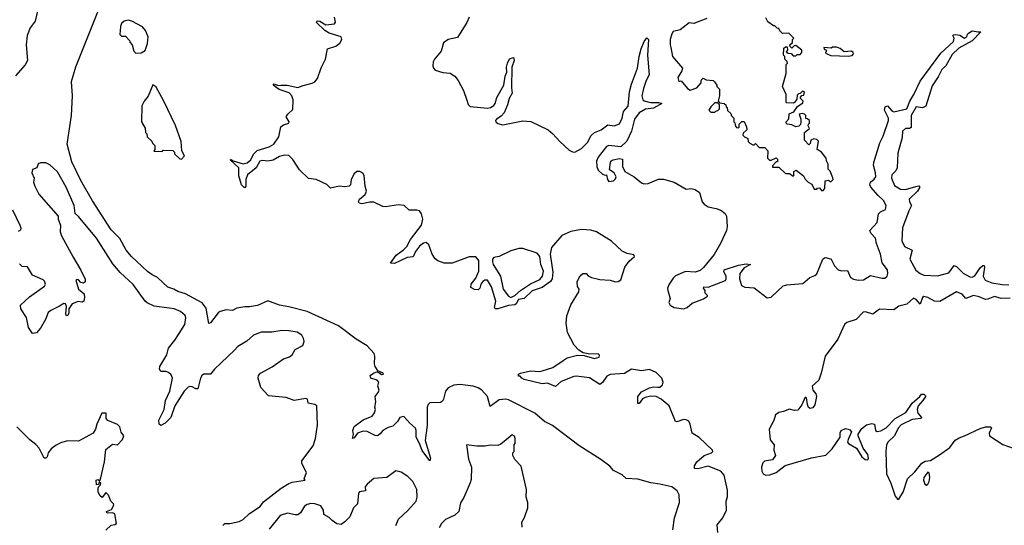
# Model space of a CAD drawing. Extents: x 2293139 to 2515392, y 824115 to 1006937.
# Tile 374 of 417: x 2482836 to 2490370, y 861220 to 865087. Entities that reach past the tile are written whole.
import ezdxf

# ---------------------------------------------------------------- set-up
doc = ezdxf.new("R2010")
doc.units = 0

msp = doc.modelspace()

# ---------------------------------------------------------------- linework, layer by layer
at = {"layer": '0CON10XD'}
for points in [[(2482993.2, 865245), (2482954.3, 865075), (2482916.8, 865025), (2482892.1, 864965), (2482886.4, 864893.6), (2482894.7, 864775), (2482877.8, 864742.2), (2482805, 864658.1)], [(2487832.5, 861185), (2487846.7, 861276.7), (2487884.5, 861395), (2487882.4, 861452.4), (2487867.5, 861485), (2487825, 861513.6), (2487735, 861535.6), (2487665, 861544.2), (2487565, 861572.9), (2487477.5, 861577.5), (2487445.6, 861605.6), (2487379.6, 861639.5), (2487352.4, 861672.4), (2487283.6, 861723.6), (2487115, 861831.4), (2486913, 861983), (2486851.2, 862015), (2486778.8, 862078.8), (2486575, 862180), (2486555, 862185.5), (2486505, 862180.5), (2486435, 862130), (2486414.5, 862205), (2486373.1, 862255), (2486345, 862272.3), (2486305, 862283.4), (2486205, 862298.2), (2486157.4, 862292.6), (2486115, 862272.9), (2486093.1, 862245), (2486080, 862185), (2486070.9, 862169.1), (2486055, 862159.2), (2485975, 862158), (2485960.6, 862145), (2485952.7, 862125), (2485953.2, 861985), (2485937.8, 861867.8), (2485980, 861735), (2485975, 861713.3), (2485915, 861792.5), (2485896.2, 861845), (2485869.5, 861895), (2485869.7, 861945), (2485864.2, 861964.2), (2485820.5, 862000.5), (2485775, 862051.2), (2485745, 862045.8), (2485726.5, 862013.5), (2485690.4, 861979.5), (2485655, 861967.5), (2485615.5, 861944.5), (2485595, 861918.6), (2485575, 861905.6), (2485555, 861906.7), (2485495, 861937.7), (2485465, 861941.1), (2485420, 861925), (2485395, 861890), (2485383.3, 861883.3), (2485390, 861915), (2485386.1, 861946.1), (2485396, 861975), (2485465, 862027.5), (2485534.1, 862055.9), (2485550.8, 862079.2), (2485558.8, 862105), (2485553.3, 862125), (2485561.2, 862165), (2485556.2, 862205), (2485580, 862235), (2485586.7, 862255), (2485576, 862285), (2485583.3, 862315), (2485570.7, 862330.7), (2485523.3, 862345), (2485517.5, 862365), (2485542.5, 862385), (2485565, 862393.3), (2485585, 862390), (2485603.6, 862373.6), (2485620, 862375), (2485615, 862386.2), (2485580, 862400), (2485556.7, 862435), (2485550, 862455), (2485554, 862515), (2485549.2, 862535), (2485495, 862593.1), (2485410.8, 862645), (2485276.2, 862746.2), (2485035, 862854.7), (2484895, 862890.8), (2484823, 862903.1), (2484735, 862936.2), (2484655, 862901.2), (2484595, 862891.1), (2484558.3, 862891.7), (2484498.1, 862881.9), (2484465, 862864.3), (2484415, 862868.6), (2484370, 862855), (2484355, 862844), (2484295, 862768), (2484284.2, 862764.2), (2484261.9, 862881.9), (2484232.2, 862922.2), (2484105, 862990), (2484045, 863007.5), (2484015, 863026.5), (2483970.5, 863040.5), (2483891.5, 863115), (2483848.9, 863135), (2483815, 863162.1), (2483692.7, 863275), (2483650, 863325), (2483602.9, 863412.9), (2483535, 863480), (2483392.5, 863702.5), (2483305, 863857.5), (2483235, 863998.8), (2483199.4, 864135), (2483233.3, 864355), (2483239.1, 864505), (2483231.5, 864615), (2483265, 864726.7), (2483470, 865235)], [(2487445, 863317.4), (2487365, 863393.1), (2487248.8, 863465), (2487206.2, 863476.2), (2487135, 863481.6), (2487053.2, 863466.8), (2486984.4, 863435.6), (2486904.7, 863345), (2486895.3, 863295), (2486915.4, 863155), (2486909.6, 863105), (2486898.5, 863085), (2486835, 863039.2), (2486756, 863014), (2486697.1, 862955), (2486653.8, 862946.2), (2486635.8, 862915), (2486625, 862907.5), (2486575, 862901.4), (2486495, 862876), (2486475, 862876.7), (2486468.8, 862885), (2486480, 862935), (2486446.9, 863045), (2486415, 863094), (2486395, 863095.8), (2486380, 863085), (2486364.2, 863065), (2486355.9, 863034.1), (2486345, 863021.2), (2486315, 863022.9), (2486287.7, 863037.7), (2486291.5, 863065), (2486325, 863109.4), (2486349, 863165), (2486348.2, 863245), (2486325, 863273.6), (2486275, 863274.4), (2486145, 863225.7), (2486083.8, 863223.8), (2486035, 863241.9), (2486015, 863259.3), (2485992.4, 863295), (2485965.8, 863365), (2485945, 863382.1), (2485925, 863378.5), (2485895.6, 863354.4), (2485865.3, 863315), (2485846.8, 863273.2), (2485800.6, 863269.4), (2485705, 863221.9), (2485673.3, 863225), (2485716.9, 863285), (2485773.8, 863326.2), (2485797.2, 863352.8), (2485826.8, 863405), (2485911.2, 863515), (2485920.5, 863560.5), (2485911.6, 863601.6), (2485895, 863624.4), (2485875, 863631.5), (2485815, 863630.6), (2485776.9, 863666.9), (2485735, 863670.4), (2485635, 863654.6), (2485615, 863657.9), (2485545, 863690.4), (2485515, 863691.8), (2485455, 863679.4), (2485433.8, 863685), (2485428.8, 863695), (2485435, 863713.3), (2485479.5, 863750.5), (2485489.1, 863775), (2485478.8, 863815), (2485472.1, 863895), (2485462.1, 863912.1), (2485438, 863925), (2485415, 863925.5), (2485395, 863908.1), (2485373.1, 863865), (2485367.1, 863822.9), (2485357.5, 863815), (2485325, 863810), (2485280, 863815), (2485215, 863799.4), (2485185, 863825.6), (2485105, 863863.8), (2485045, 863873.1), (2484977.5, 863937.5), (2484926.6, 864016.6), (2484895, 864048.2), (2484865, 864051.9), (2484825, 864041.3), (2484775, 864013.3), (2484735, 864005.9), (2484695, 864010), (2484674.5, 864005), (2484645, 863952.9), (2484579.5, 863900.5), (2484566.2, 863865), (2484566.9, 863813.1), (2484555, 863801.2), (2484533.8, 863825), (2484513.2, 863893.2), (2484512.5, 863955), (2484447.5, 864015), (2484455, 864018), (2484468.8, 864008.8), (2484545, 863985.3), (2484577, 863993), (2484604.3, 864015.7), (2484625, 864058.9), (2484654.3, 864085.7), (2484745, 864114.2), (2484781.8, 864135), (2484817.9, 864192.1), (2484835, 864267.5), (2484855, 864283.1), (2484895, 864296.7), (2484898.6, 864305), (2484874.3, 864345), (2484887.1, 864365), (2484925, 864400), (2484929.7, 864475), (2484918, 864505), (2484896.9, 864526.9), (2484822.1, 864552.1), (2484776.7, 864585), (2484784.2, 864595.8), (2484813.9, 864583.9), (2484833.8, 864586.2), (2484882.5, 864585), (2484965, 864568.6), (2485005, 864584.4), (2485075, 864600.4), (2485095, 864612.1), (2485113.7, 864636.3), (2485141.7, 864718.3), (2485176.1, 864783.9), (2485192, 864865), (2485255, 864884.6), (2485285, 864907.9), (2485300.4, 864935), (2485294.6, 864954.6), (2485205, 864984.2), (2485171.2, 865005), (2485106.2, 865065), (2485112, 865078), (2485133.9, 865076.1), (2485178.8, 865048.8), (2485245, 865054.2), (2485253.2, 865066.8), (2485244.7, 865105)], [(2486274, 865105), (2486258.4, 865065), (2486185, 864950), (2486115, 864934.5), (2486079.3, 864910.7), (2486061.1, 864845), (2486010, 864785), (2486000.9, 864765), (2485997.8, 864735), (2486001.4, 864715), (2486015, 864701.5), (2486074.1, 864684.1), (2486128.9, 864678.9), (2486165.9, 864655.9), (2486192, 864622), (2486231.9, 864545), (2486258, 864472), (2486267.3, 864437.3), (2486283.1, 864423.1), (2486415, 864410.7), (2486438, 864415), (2486465, 864431.1), (2486474.5, 864445), (2486487.7, 864492.3), (2486539.5, 864585), (2486551.4, 864655), (2486563.8, 864685), (2486562, 864725), (2486568.8, 864755), (2486583.6, 864786.4), (2486615, 864797.5), (2486618.6, 864775), (2486602, 864725), (2486600, 864565), (2486604.6, 864525), (2486580.8, 864485), (2486568.2, 864435), (2486542.9, 864375), (2486521.1, 864348.9), (2486483.5, 864325), (2486476.7, 864315), (2486478.1, 864305), (2486495, 864292), (2486533.6, 864283.6), (2486687, 864313), (2486748, 864308), (2486880.8, 864245), (2486915.3, 864215.3), (2486967.7, 864155), (2487039.9, 864089.9), (2487065, 864075.3), (2487085, 864073.1), (2487135, 864101.6), (2487181.1, 864148.9), (2487209.8, 864200.2), (2487234.5, 864225.5), (2487285, 864244.7), (2487335, 864284.1), (2487385, 864275.8), (2487425, 864289.5), (2487445.8, 864334.2), (2487456, 864385), (2487491.1, 864425), (2487501.5, 864535), (2487516.1, 864593.9), (2487564.4, 864715.6), (2487576.6, 864805), (2487591.8, 864865), (2487615, 864921.2), (2487635, 864948.8), (2487646.9, 864935), (2487640, 864815), (2487651.8, 864665), (2487628.9, 864621), (2487609.8, 864560.2), (2487595.2, 864505), (2487604.7, 864475), (2487615, 864465.5), (2487662.7, 864452.7), (2487724.4, 864454.4), (2487750, 864445), (2487685, 864409.6), (2487625, 864402), (2487574.9, 864375.1), (2487540.7, 864325), (2487516.7, 864235), (2487482, 864158), (2487435, 864115.8), (2487345, 864124.5), (2487325, 864117.5), (2487261.3, 864035), (2487250.6, 864005), (2487251.2, 863965), (2487262, 863935), (2487295, 863906), (2487315, 863897.5), (2487325, 863900), (2487333.8, 863865), (2487345, 863850), (2487380, 863855), (2487395, 863870), (2487400, 863885), (2487385, 863916.7), (2487348.3, 863938.3), (2487356, 863995), (2487362.9, 864007.1), (2487377.5, 864015), (2487425, 864026.2), (2487449.6, 864019.5), (2487447.5, 863965), (2487465.6, 863925), (2487536.7, 863885), (2487595, 863838.2), (2487611.8, 863831.7), (2487645.8, 863835), (2487723.2, 863866.8), (2487763.1, 863866.9), (2487843.1, 863845), (2487935, 863791.2), (2487975, 863796.5), (2488005, 863788.2), (2488036.4, 863766.4), (2488058.8, 863695), (2488072.5, 863675), (2488105, 863654.7), (2488164.3, 863644.3), (2488200.4, 863630.4), (2488233.5, 863605), (2488243.5, 863585), (2488250.5, 863505), (2488244.6, 863475.4), (2488198.5, 863375), (2488149.8, 863290.2), (2488068.6, 863191.4), (2488042, 863168), (2488004.2, 863155.8), (2487929.5, 863160.5), (2487855, 863129.1), (2487835, 863110.9), (2487805.4, 863065), (2487793.8, 863035), (2487795.4, 863015.5), (2487813.3, 862955), (2487802.9, 862925), (2487812.5, 862905), (2487845, 862886.9), (2487915, 862876), (2487944.1, 862885.9), (2487980.4, 862919.5), (2488067.7, 862952.3), (2488098.3, 862971.7), (2488098.3, 862978.3), (2488080, 862995), (2488080, 863015), (2488067.5, 863035), (2488070, 863045), (2488105, 863042.5), (2488236.3, 863093.7), (2488242.5, 863105), (2488241.4, 863125), (2488225, 863160), (2488226.7, 863175), (2488335, 863210.3), (2488395, 863219.2), (2488427.5, 863215), (2488380.6, 863189.4), (2488346.1, 863145), (2488342.9, 863105), (2488358.6, 863055), (2488385, 863041.1), (2488455, 863037.1), (2488555, 862960), (2488585.5, 862965), (2488678.9, 863051.1), (2488705, 863059.7), (2488829.3, 863070.7), (2488881.2, 863115), (2488919.2, 863130.8), (2488935.3, 863144.7), (2488981.1, 863255), (2488993.1, 863266.9), (2489005, 863269.1), (2489044.6, 863254.6), (2489069.7, 863205), (2489097.8, 863175), (2489125, 863165.4), (2489170, 863170), (2489193.2, 863115), (2489215, 863102.6), (2489255, 863095.2), (2489293.1, 863096.9), (2489345, 863131.6), (2489435, 863109.2), (2489455, 863111.4), (2489472.7, 863125), (2489478.6, 863145), (2489475.2, 863175), (2489435, 863227.9), (2489423.1, 863295), (2489391.2, 863375), (2489384.8, 863415), (2489348.5, 863455), (2489341.8, 863475), (2489398, 863535), (2489406.7, 863603.3), (2489421.3, 863618.7), (2489461.9, 863635), (2489466, 863665), (2489446.6, 863705), (2489405, 863741.3), (2489348.8, 863805), (2489340.4, 863825), (2489345.2, 863844.8), (2489375, 863866.5), (2489386.8, 863885), (2489385.3, 863914.7), (2489369.4, 863975), (2489370.8, 863995), (2489416.2, 864145), (2489444.1, 864195), (2489482.7, 864315), (2489483.1, 864335), (2489453.1, 864395), (2489458.2, 864421.8), (2489475, 864427.9), (2489510.4, 864390.4), (2489525, 864382.7), (2489624.7, 864405.3), (2489646.2, 864465), (2489677.1, 864515), (2489725, 864615.7), (2489885, 864831.4), (2489980.7, 864919.3), (2489986.2, 864945), (2489976.7, 864965), (2489980, 864970), (2489996.2, 864973.8), (2490028.3, 864968.3), (2490065, 864946.7), (2490082.5, 864955), (2490087.5, 864975), (2490096.7, 864985), (2490125, 865001.2), (2490170, 864995), (2490190, 864995), (2490123.3, 864925), (2490021.9, 864868.1), (2489970, 864820), (2489921.8, 864735), (2489892.3, 864705), (2489865, 864650.6), (2489818.6, 864581.5), (2489769.5, 864425), (2489745, 864414.1), (2489695, 864420), (2489657, 864355), (2489657.3, 864262.7), (2489645, 864255.5), (2489614.8, 864255.2), (2489591.9, 864235), (2489587.7, 864185), (2489554.7, 864065.3), (2489551.1, 863955), (2489539.7, 863930.3), (2489509.1, 863900.9), (2489506.4, 863875), (2489529.6, 863819.6), (2489575, 863791.8), (2489615, 863788.8), (2489691.8, 863811.8), (2489716, 863816), (2489724.4, 863805), (2489704.6, 863775), (2489641.1, 863715), (2489643.8, 863695), (2489660.9, 863665), (2489639.8, 863625), (2489591.4, 863495), (2489584.7, 863395), (2489605, 863352.5), (2489664.6, 863324.6), (2489647.6, 863255), (2489692.6, 863172.6), (2489725, 863146.7), (2489754.4, 863134.4), (2489858.7, 863128.7), (2489945, 863150), (2489985, 863207.1), (2490005, 863200.5), (2490055, 863147.3), (2490105, 863120.9), (2490125, 863119.1), (2490145, 863127.3), (2490185, 863188.8), (2490205, 863206.5), (2490215, 863208), (2490217.9, 863195), (2490207.5, 863125), (2490222.9, 863095), (2490275, 863074.7), (2490352.9, 863062.9)], [(2488093, 865097), (2487995, 865056.7), (2487958.3, 865061.7), (2487890.7, 865009.3), (2487835, 864996.2), (2487825, 864980), (2487814.2, 864935.8), (2487812, 864895), (2487817.5, 864875), (2487830, 864805), (2487907.5, 864715), (2487903.3, 864696.7), (2487872.5, 864645), (2487880, 864615), (2487898.3, 864618.3), (2487945, 864560), (2487965, 864547.5), (2488017.5, 864565), (2488050, 864605), (2488050, 864625), (2488065, 864640), (2488087.5, 864627.5), (2488141.7, 864621.7), (2488153, 864613), (2488170, 864585), (2488170, 864575), (2488190, 864555), (2488190, 864505), (2488180, 864465), (2488191.7, 864451.7), (2488227, 864447), (2488240, 864435), (2488241.7, 864421.7), (2488250, 864415), (2488251.7, 864391.7), (2488278.3, 864368.3), (2488281.7, 864351.7), (2488300, 864335), (2488300, 864305), (2488308.3, 864298.3), (2488313, 864273), (2488321.7, 864261.7), (2488335, 864260), (2488340, 864265), (2488341.7, 864288.3), (2488361.7, 864308.3), (2488378.3, 864308.3), (2488397, 864267), (2488400, 864245), (2488371.7, 864218.3), (2488370, 864205), (2488381.7, 864191.7), (2488408.3, 864178.3), (2488410, 864155), (2488421.7, 864141.7), (2488445, 864130), (2488455, 864130), (2488465, 864140), (2488495, 864110), (2488538.3, 864108.3), (2488560, 864085), (2488558.3, 864028.3), (2488573, 864013), (2488587, 864013), (2488625, 864030), (2488635, 864020), (2488635, 864000), (2488625, 864000), (2488595, 863970), (2488595, 863960), (2488645, 863960), (2488695, 863910), (2488725, 863910), (2488755, 863890), (2488760, 863895), (2488760, 863925), (2488777, 863937), (2488833, 863893), (2488847, 863867), (2488870, 863845), (2488898.3, 863828.3), (2488915, 863790), (2488935, 863790), (2488941.7, 863798.3), (2488955, 863800), (2488971.7, 863781.7), (2488985, 863780), (2488997.5, 863795), (2489000, 863855), (2489025, 863860), (2489035, 863850), (2489045, 863850), (2489060, 863865), (2489057, 863877), (2489038.3, 863928.3), (2489023, 863943), (2489021.7, 863981.7), (2489008.3, 864008.3), (2489007, 864027), (2488970, 864075), (2488937.5, 864095), (2488947, 864157), (2488935, 864170), (2488913, 864177), (2488890, 864165), (2488885, 864140), (2488875, 864130), (2488840, 864165), (2488840, 864225), (2488880, 864255), (2488870, 864275), (2488871.7, 864288.3), (2488880, 864295), (2488880, 864315), (2488865, 864330), (2488851.7, 864331.7), (2488850, 864355), (2488840, 864365), (2488825, 864370), (2488800, 864365), (2488812.5, 864325), (2488812.5, 864305), (2488810, 864285), (2488798.3, 864271.7), (2488775, 864267.5), (2488745, 864283.3), (2488708.3, 864288.3), (2488700, 864295), (2488700, 864305), (2488721.7, 864328.3), (2488723.3, 864366.7), (2488758.3, 864381.7), (2488787, 864423), (2488828.3, 864451.7), (2488830, 864465), (2488810, 864485), (2488810, 864495), (2488821.7, 864508.3), (2488835, 864510), (2488840, 864535), (2488825, 864540), (2488808.3, 864521.7), (2488795, 864520), (2488785, 864510), (2488781.7, 864478.3), (2488765, 864452.5), (2488755, 864447.5), (2488705, 864450), (2488700, 864455), (2488700, 864515), (2488672.5, 864575), (2488700, 864675), (2488700, 864745), (2488710, 864755), (2488708.3, 864768.3), (2488690, 864785), (2488690, 864805), (2488680, 864815), (2488681.7, 864868.3), (2488695, 864880), (2488708.3, 864878.3), (2488710, 864855), (2488701.7, 864841.7), (2488715, 864830), (2488738.3, 864828.3), (2488755, 864810), (2488775, 864810), (2488785, 864820), (2488808.3, 864821.7), (2488820, 864835), (2488820, 864855), (2488775, 864890), (2488761.7, 864888.3), (2488745, 864870), (2488731.7, 864881.7), (2488730, 864895), (2488748.3, 864911.7), (2488750, 864935), (2488760, 864945), (2488720, 864985), (2488671.7, 864981.7), (2488651.7, 865001.7), (2488645, 865020), (2488631.7, 865021.7), (2488615, 865040), (2488605, 865040), (2488560.7, 865070.7), (2488545, 865100)], [(2483725, 864830), (2483765, 864832.5), (2483795, 864852.5), (2483814.3, 864905.7), (2483818.1, 864955), (2483799.2, 865005), (2483775, 865031.2), (2483695, 865076.2), (2483665, 865083.8), (2483635, 865076.7), (2483615, 865057.5), (2483606.7, 865035), (2483603, 864973), (2483615, 864960), (2483645, 864960), (2483680, 864925), (2483680, 864915), (2483697.5, 864895), (2483710, 864845), (2483725, 864830)], [(2489175, 864807.5), (2489205, 864813.3), (2489216.2, 864825), (2489213.3, 864835), (2489200, 864845), (2489145, 864840), (2489115, 864867.5), (2489085, 864877.5), (2489055, 864877.5), (2489045, 864870), (2488990, 864875), (2488991.7, 864861.7), (2489010, 864855), (2489001.7, 864831.7), (2489043, 864813), (2489175, 864807.5)], [(2484075, 864020), (2484097.5, 864045), (2484077.5, 864085), (2484072, 864155), (2484027.6, 864277.6), (2483938, 864465), (2483876.7, 864575), (2483855, 864590), (2483818.3, 864501.7), (2483787.5, 864465), (2483770.7, 864429.3), (2483767.5, 864305), (2483797, 864257), (2483800, 864225), (2483810, 864215), (2483811.7, 864191.7), (2483848.3, 864158.3), (2483851.7, 864141.7), (2483870, 864125), (2483870, 864095), (2483861.7, 864081.7), (2483925, 864080), (2483935, 864090), (2484007, 864087), (2484020, 864075), (2484021.7, 864061.7), (2484061.7, 864021.7), (2484075, 864020)], [(2488155, 864380), (2488161.7, 864388.3), (2488178.3, 864391.7), (2488190, 864405), (2488190, 864435), (2488175, 864450), (2488155, 864450), (2488125, 864420), (2488110, 864395), (2488125, 864380), (2488155, 864380)], [(2484479.2, 862560.8), (2484325.6, 862414.4), (2484295, 862376.2), (2484245, 862376), (2484232.2, 862367.8), (2484220, 862345), (2484200, 862265), (2484185, 862264.2), (2484155, 862280), (2484138.7, 862281.3), (2484125, 862275.6), (2484095, 862246.7), (2484023.8, 862135), (2483993.1, 862045), (2483949.1, 862000.9), (2483915, 861983.8), (2483902.9, 861995), (2483901.4, 862025), (2483942.2, 862105), (2483952.3, 862175), (2483984, 862245), (2484004.6, 862345), (2483995, 862370.6), (2483975, 862388.5), (2483955, 862395.6), (2483915, 862397.5), (2483906.7, 862415), (2483908, 862435), (2483962, 862525), (2483975.6, 862575), (2484024.3, 862635), (2484056.4, 862686.4), (2484098.5, 862755), (2484107.7, 862807.7), (2484101.2, 862825), (2484065.6, 862855.6), (2484017.5, 862875), (2483865, 862896.7), (2483811.7, 862921.7), (2483795.5, 862935.6), (2483705, 863061.4), (2483604.5, 863154.5), (2483548.7, 863218.7), (2483423.6, 863415), (2483285, 863582.5), (2483260, 863605), (2483251.8, 863665), (2483192.1, 863805), (2483125, 863924), (2483066.8, 863976.8), (2483035, 863992), (2482995, 863993.3), (2482977.5, 863985), (2482967.5, 863955), (2482935, 863942.5), (2482928.8, 863915), (2482946, 863875), (2482942.9, 863845), (2482951.4, 863815), (2482982.1, 863752.1), (2483130, 863585), (2483130.3, 863560.3), (2483148, 863515), (2483146.7, 863465), (2483156, 863435), (2483245, 863270), (2483305, 863172.5), (2483337, 863103), (2483337, 863083), (2483325, 863072.5), (2483305, 863077.5), (2483285, 863098.8), (2483275, 863101.2), (2483266.7, 863095), (2483286.2, 863025), (2483329.8, 862989.8), (2483332.8, 862962.8), (2483326.4, 862933.6), (2483315, 862927.9), (2483282.9, 862932.9), (2483237.2, 862915), (2483211.4, 862875), (2483212.3, 862845), (2483205, 862824.4), (2483195, 862823.5), (2483188.8, 862835), (2483194.5, 862894.5), (2483187.1, 862915), (2483175, 862917.8), (2483140.6, 862895), (2483075, 862863.9), (2483053.1, 862846.9), (2483033.3, 862795), (2482995, 862729.2), (2482965, 862692.5), (2482935, 862687.5), (2482903.4, 862733.4), (2482888.7, 862808.7), (2482845.8, 862875.8), (2482842, 862905), (2482912.4, 862967.6), (2483025, 863050), (2483032.5, 863065), (2483025, 863086.2), (2483015, 863097.5), (2482933.6, 863133.6), (2482895, 863197.5), (2482855, 863200), (2482835, 863220)], [(2482781.9, 863631.9), (2482836.2, 863515), (2482844, 863495), (2482842.5, 863477.5), (2482825, 863467.5)], [(2486595, 862962.5), (2486625, 862977.5), (2486667.5, 863015), (2486745, 863067.5), (2486815, 863099.2), (2486837.5, 863125), (2486844.4, 863165), (2486824.3, 863215), (2486815, 863276.2), (2486795, 863300.6), (2486685, 863336.7), (2486655, 863337.5), (2486595, 863319.7), (2486505, 863275.6), (2486465, 863267.1), (2486455, 863256.2), (2486452.5, 863235), (2486458.1, 863215), (2486516.2, 863125), (2486535.8, 863025), (2486575, 862972.5), (2486595, 862962.5)], [(2488177.3, 861165), (2488172, 861225), (2488215, 861277.5), (2488243.6, 861335), (2488242.8, 861405), (2488250.7, 861439.3), (2488251.1, 861488.9), (2488227.6, 861605), (2488200, 861635), (2488105, 861672.9), (2488025, 861653.3), (2487998.8, 861655), (2488000.6, 861675), (2488017.5, 861705), (2488072.5, 861755), (2488130, 861775), (2488138.5, 861785), (2488137.5, 861795), (2488035, 861892.6), (2487980.9, 861925), (2487966.2, 861995), (2487955.8, 862015.8), (2487936.8, 862026.8), (2487915, 862028.6), (2487865, 862011.4), (2487853.5, 862013.5), (2487804.3, 862134.3), (2487744.5, 862184.5), (2487705, 862204.4), (2487665, 862208.8), (2487621.7, 862198.3), (2487602.2, 862187.8), (2487575, 862152), (2487565, 862152.5), (2487564.6, 862205), (2487595, 862242.1), (2487655, 862272.5), (2487685, 862279.2), (2487715, 862276.5), (2487735, 862276.2), (2487755, 862295.7), (2487758.9, 862315), (2487748.5, 862345), (2487705, 862389.3), (2487655, 862410.7), (2487595, 862402.3), (2487516.8, 862413.2), (2487465, 862380.7), (2487355, 862374.4), (2487329.2, 862360.8), (2487295, 862312.7), (2487275, 862297.5), (2487195, 862348.9), (2487095, 862359.6), (2487075, 862357.5), (2486979.3, 862320.8), (2486935, 862282.9), (2486875, 862307.8), (2486835, 862303.5), (2486695, 862336.2), (2486677.5, 862345), (2486665, 862360), (2486651.7, 862361.7), (2486652.5, 862375), (2486667.5, 862385), (2486745, 862401.9), (2486815, 862396.2), (2486835, 862400.4), (2486915, 862427.3), (2486995, 862481.1), (2487025, 862501.2), (2487105, 862520.5), (2487155, 862520), (2487235, 862495.8), (2487270, 862505), (2487272.3, 862522.3), (2487261.4, 862531.4), (2487198.8, 862528.8), (2487148.1, 862538.1), (2487115, 862558.6), (2487077.7, 862597.7), (2487027.8, 862695), (2487017.3, 862765), (2487021.7, 862821.7), (2487053, 862907), (2487114.2, 863005), (2487116.7, 863025), (2487103.9, 863046.1), (2487102.5, 863085), (2487125, 863127.5), (2487145, 863146.7), (2487170, 863145), (2487187, 863127), (2487210, 863115), (2487275, 863100.8), (2487355, 863094.2), (2487395, 863082.9), (2487415, 863084.4), (2487435, 863097.5), (2487465.3, 863194.7), (2487500, 863240), (2487540.8, 863275), (2487535, 863290), (2487485, 863300), (2487445, 863317.4)], [(2490352.9, 863062.9), (2490405, 863058.7)], [(2490415, 862957.1), (2490344.7, 862955.3), (2490295, 862970.7), (2490245, 862949.7), (2490225, 862948), (2490177.3, 862967.3), (2490135, 862977.4), (2490075, 862954.5), (2490047.9, 862987.9), (2490003.4, 863006.6), (2489877.7, 862932.3), (2489835, 862934.4), (2489785, 862962.6), (2489755, 862969.6), (2489745, 862961.4), (2489725, 862910.8), (2489695, 862946.2), (2489675, 862956.1), (2489625, 862912.3), (2489564, 862896), (2489525, 862869.2), (2489415.5, 862874.5), (2489365, 862836.2), (2489307.3, 862852.7), (2489290.7, 862849.3), (2489236.6, 862795), (2489165, 862771.9), (2489147.1, 862755), (2489095.8, 862644.2), (2488998.7, 862515), (2488968.5, 862385), (2488949.4, 862330.6), (2488900, 862285), (2488905.5, 862255), (2488927, 862227), (2488932.6, 862205), (2488919.2, 862140.8), (2488905, 862118.8), (2488885, 862114.2), (2488872.4, 862122.4), (2488862.9, 862145), (2488855.3, 862195.3), (2488845, 862201.2), (2488819.4, 862140.6), (2488789.5, 862100.5), (2488765, 862097.5), (2488725, 862109.3), (2488680.6, 862089.4), (2488645, 862082.3), (2488620, 862065), (2488607.5, 862022.5), (2488571.1, 861955), (2488579.4, 861875), (2488610, 861835), (2488607.5, 861795), (2488618, 861755), (2488595, 861722), (2488535, 861710.6), (2488523.1, 861696.9), (2488513.1, 861665), (2488514.8, 861635), (2488525, 861613.1), (2488545, 861603.6), (2488575.4, 861605.4), (2488625, 861624.2), (2488692.1, 861677.9), (2488894.1, 861735.9), (2489005, 861755.6), (2489052.9, 861805), (2489113.3, 861895), (2489113.6, 861926.4), (2489122.5, 861945), (2489155, 861960), (2489185, 861952.5), (2489200, 861935), (2489173.9, 861876.1), (2489171.2, 861855), (2489176.7, 861845), (2489239.6, 861809.6), (2489278.6, 861745), (2489305, 861723.3), (2489325, 861721.2), (2489330, 861735), (2489325, 861761.2), (2489290.8, 861810.8), (2489251.2, 861905), (2489251.7, 861918.3), (2489279.1, 861960.9), (2489315, 861989.2), (2489355, 861999.2), (2489375.8, 861995), (2489385, 861944.4), (2489397.9, 861937.9), (2489425, 861943.8), (2489465, 861966.1), (2489535, 862036.6), (2489616.4, 862083.6), (2489665, 862153.3), (2489722.2, 862205), (2489735, 862223.8), (2489755, 862222), (2489768.6, 862208.6), (2489746, 862174), (2489711.1, 862135), (2489703.1, 862106.9), (2489708, 862078), (2489736, 862045), (2489733.9, 862036.1), (2489665, 862029.6), (2489580.7, 861989.3), (2489560, 861965), (2489527.3, 861902.7), (2489481.5, 861858.5), (2489469.6, 861835), (2489462.4, 861785), (2489467.7, 861615), (2489502.2, 861542.2), (2489535, 861444.2), (2489555, 861418.8), (2489566, 861425), (2489595, 861473.8), (2489630, 861575), (2489685, 861628), (2489738, 861695), (2489765, 861710.8), (2489805, 861715.7), (2489875, 861759.7), (2489952.3, 861815), (2489995, 861870.6), (2490025, 861890), (2490066, 861905), (2490185, 861961.8), (2490225, 861973.5), (2490263.6, 861973.6), (2490271.9, 861965), (2490253.2, 861925), (2490256.1, 861905), (2490357.5, 861837.5), (2490445, 861808.1)], [(2484391.7, 861218.3), (2484405, 861233.3), (2484445, 861232.9), (2484515, 861249.5), (2484546, 861264), (2484595, 861311.4), (2484675, 861364.4), (2484700.7, 861399.2), (2484836.3, 861503.7), (2484895, 861540), (2484920.7, 861549.3), (2485020, 861565), (2485012.5, 861575), (2485030, 861625), (2484994.2, 861694.2), (2484994.3, 861714.3), (2485082.1, 861827.9), (2485100.5, 861885), (2485115.6, 861985), (2485110.8, 862135), (2485093.3, 862145), (2485042.5, 862155), (2485037.5, 862185), (2485025, 862191.2), (2484935.8, 862174.2), (2484875, 862198), (2484739.3, 862209.3), (2484680, 862275), (2484660, 862345), (2484662.5, 862365), (2484677.5, 862385), (2484768.3, 862431.7), (2484855, 862492.9), (2484900.9, 862509.1), (2484921.2, 862525), (2484943.8, 862565), (2485003.3, 862595), (2485013.3, 862625), (2485008.8, 862648.8), (2484993.8, 862675), (2484958.3, 862698.3), (2484895, 862707.1), (2484845, 862710), (2484765, 862697.5), (2484685, 862697.5), (2484625, 862673.8), (2484575, 862627.5), (2484505, 862586.7), (2484479.2, 862560.8)], [(2483495, 861182.5), (2483535, 861222.5), (2483565, 861226.2), (2483578, 861235), (2483565, 861307.5), (2483545, 861316), (2483505, 861314.3), (2483500, 861325), (2483537.8, 861342.2), (2483556.2, 861375), (2483553.9, 861383.9), (2483532.5, 861405), (2483515, 861450), (2483495, 861470), (2483467.5, 861432.5), (2483452.5, 861445), (2483437.5, 861475), (2483437.5, 861505), (2483441.7, 861518.3), (2483455, 861530), (2483457.5, 861545), (2483445, 861550), (2483438.3, 861531.7), (2483425, 861530), (2483422.5, 861565), (2483435, 861570), (2483448.3, 861561.7), (2483456.4, 861583.6), (2483486.2, 861705), (2483495, 861800), (2483545, 861840), (2483585, 861836.7), (2483623.6, 861876.4), (2483633.3, 861905), (2483612.9, 861932.9), (2483603.6, 861973.6), (2483585, 861990), (2483510.7, 862020.7), (2483498.3, 862038.3), (2483498.3, 862078.3), (2483465, 862077.5), (2483426.7, 861995), (2483416.7, 861955), (2483397.5, 861925), (2483285, 861863.8), (2483205, 861866.7), (2483155, 861853.3), (2483115, 861832.5), (2483076.1, 861803.9), (2483054.3, 861775.7), (2483045.8, 861744.2), (2483035, 861733.8), (2483023.8, 861735), (2482985, 861810), (2482959.6, 861839.5), (2482914.1, 861874.1), (2482815, 861972.5)], [(2486680, 861205), (2486678.8, 861245), (2486698.8, 861281.2), (2486724, 861355), (2486724, 861395), (2486710.8, 861435), (2486714, 861495), (2486673.6, 861673.6), (2486625, 861722.5), (2486610, 861755), (2486610, 861775), (2486620, 861785), (2486620, 861835), (2486627.5, 861845), (2486627.5, 861885), (2486621.7, 861901.7), (2486605, 861912.5), (2486557.5, 861875), (2486518.3, 861841.7), (2486495, 861830), (2486435, 861833.8), (2486395, 861825.6), (2486335, 861825.4), (2486253.9, 861836.1), (2486270, 861725), (2486293.8, 861665), (2486289.6, 861570.5), (2486284, 861545), (2486235, 861432.5), (2486208.3, 861391.7), (2486196.7, 861325), (2486165, 861298.8), (2486093.3, 861265), (2486063.3, 861235), (2486045, 861200)], [(2485715, 861220), (2485735, 861267.5), (2485805.5, 861334.5), (2485870, 861405), (2485877.5, 861435), (2485875.3, 861495.3), (2485844.5, 861554.5), (2485805, 861594), (2485755, 861626), (2485715, 861636), (2485645, 861586.2), (2485545, 861577.5), (2485494.1, 861535.9), (2485478.8, 861515), (2485482.5, 861485), (2485435, 861475.7), (2485427.5, 861465), (2485420, 861385), (2485390, 861355), (2485362.5, 861285), (2485325, 861246.7), (2485295, 861226.7), (2485262.3, 861232.3), (2485225.9, 861255.9), (2485205, 861278.8), (2485162.3, 861302.3), (2485160, 861335), (2485139.1, 861369.1), (2485095.3, 861385.3), (2485065, 861386.3), (2485035, 861379.6), (2485015, 861367.8), (2484985.4, 861314.6), (2484965, 861300), (2484945, 861299.5), (2484885, 861314.4), (2484828, 861295), (2484745, 861190)], [(2489775, 861528), (2489785, 861534.2), (2489795.3, 861555), (2489798.8, 861585), (2489795, 861622.5), (2489785, 861626.7), (2489755, 861586.7), (2489750.8, 861565), (2489761.2, 861535), (2489775, 861528)]]:
    msp.add_lwpolyline(points, dxfattribs=at)

doc.saveas('drawing.dxf')
